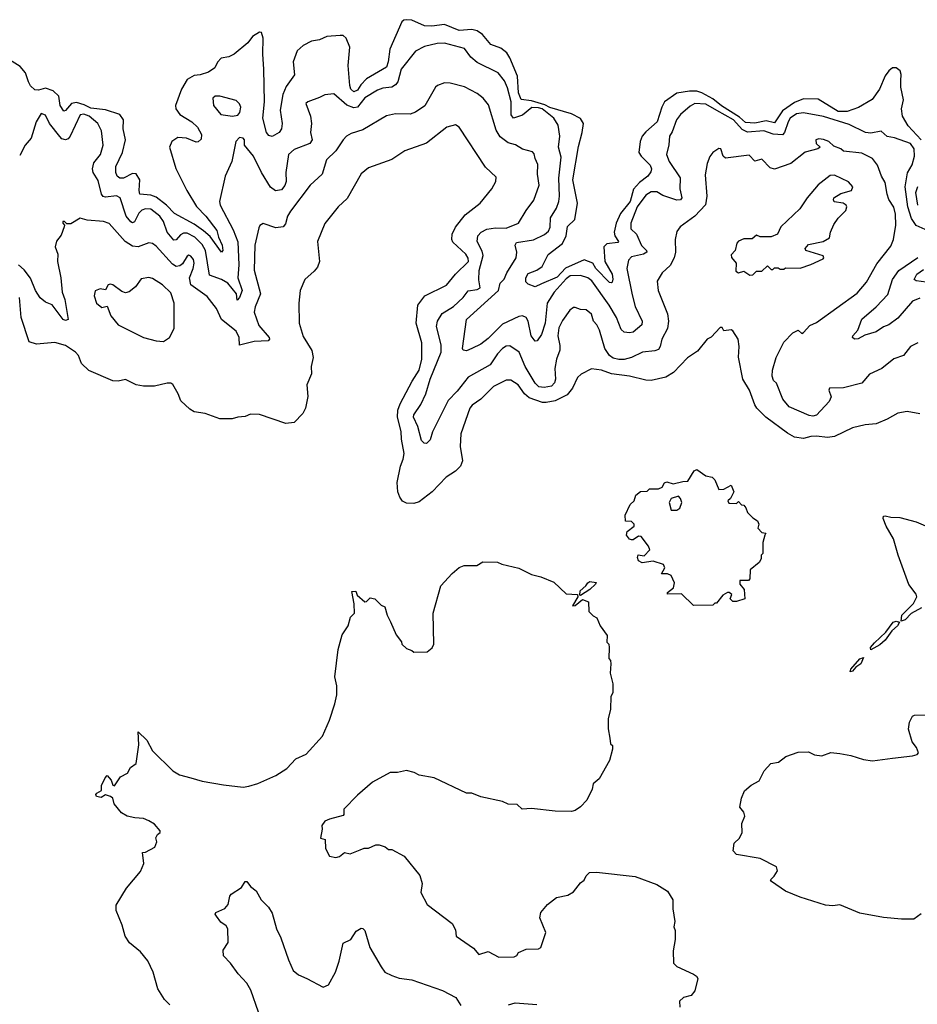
# Model space of a CAD drawing. Extents: x 2293878 to 2522763, y 823964 to 1006972.
# Tile 268 of 407: x 2381422 to 2386372, y 990439 to 995867. Entities that reach past the tile are written whole.
import ezdxf

# ---------------------------------------------------------------- set-up
doc = ezdxf.new("R2010")
doc.units = 0

msp = doc.modelspace()

# ---------------------------------------------------------------- linework, layer by layer
at = {"layer": '0CON20XD'}
for points in [[(2386392.1, 995205), (2386321.6, 995281.6), (2386290.7, 995335), (2386284.7, 995375), (2386294.9, 995425), (2386280.2, 995495), (2386280.5, 995529.5), (2386283.5, 995565), (2386276.7, 995585), (2386255, 995602.7), (2386235, 995601.6), (2386215, 995586.2), (2386195, 995558.2), (2386162.9, 995485), (2386122.9, 995427.1), (2386047.4, 995382.6), (2385985, 995360.3), (2385935, 995361.5), (2385825, 995428.3), (2385745, 995431.3), (2385695, 995410.3), (2385629.1, 995365), (2385585, 995298.4), (2385539, 995309), (2385475, 995297.4), (2385425, 995301), (2385390.8, 995330.8), (2385292.3, 995392.3), (2385245, 995431.3), (2385182.7, 995465), (2385155, 995472.5), (2385115, 995473.2), (2385045, 995461.9), (2384977.1, 995415), (2384962.7, 995385), (2384937.9, 995305), (2384875, 995248.8), (2384855, 995224.4), (2384843.3, 995195), (2384836.9, 995135), (2384848.6, 995115), (2384898.9, 995065), (2384905.6, 995045), (2384901.7, 995028.3), (2384886, 995005), (2384839.9, 994970.1), (2384806.4, 994933.6), (2384788.7, 994865), (2384735, 994798.4), (2384711.1, 994745), (2384699.2, 994695), (2384703.3, 994675), (2384724.5, 994645), (2384720.9, 994639.1), (2384659, 994631), (2384643.5, 994615), (2384649.3, 994535), (2384688.9, 994465), (2384693.6, 994436.4), (2384688.9, 994421.1), (2384685, 994416), (2384675, 994418.1), (2384598.5, 994495), (2384583.3, 994525), (2384535, 994542.8), (2384432.4, 994497.6), (2384385, 994448.6), (2384299.6, 994410.4), (2384265, 994393.8), (2384225, 994409.2), (2384212.6, 994422.6), (2384213.4, 994445), (2384225, 994467.9), (2384274.1, 994485.9), (2384303.3, 994506.7), (2384336.5, 994573.5), (2384415, 994634), (2384434.5, 994675), (2384442.2, 994727.8), (2384483.8, 994765), (2384497.6, 994855), (2384472.7, 994985), (2384502.6, 995167.4), (2384524.2, 995245), (2384530.9, 995295), (2384515, 995322.8), (2384465, 995347.9), (2384345, 995382.4), (2384317.2, 995397.2), (2384245, 995419.2), (2384186.8, 995426.8), (2384172.9, 995465), (2384166.3, 995556.3), (2384125, 995657.5), (2384107.6, 995685), (2384075, 995710.2), (2384019.9, 995729.9), (2383974.8, 995785), (2383945, 995806.2), (2383915, 995813.4), (2383845, 995808.2), (2383765, 995841.7), (2383695, 995831.3), (2383655, 995833.2), (2383584.6, 995865), (2383555, 995867.4), (2383540, 995865), (2383528.6, 995855), (2383462.2, 995705), (2383454.3, 995635.7), (2383444.6, 995605.4), (2383335, 995541), (2383302.3, 995507.7), (2383285, 995479.7), (2383265, 995469.7), (2383247.5, 995485), (2383241.9, 995505), (2383233.9, 995615), (2383242.9, 995715), (2383221.4, 995765), (2383205, 995779.8), (2383189.5, 995780.5), (2383115, 995774.3), (2383075, 995756.7), (2383031.3, 995748.7), (2382985.2, 995725), (2382951.6, 995695), (2382930, 995635), (2382937.3, 995562.7), (2382891, 995499), (2382872.7, 995455), (2382858.5, 995368.5), (2382869.2, 995295), (2382866.5, 995265), (2382853.3, 995245), (2382815, 995222.6), (2382795, 995228.5), (2382782.5, 995245), (2382763.7, 995323.6), (2382771.2, 995415), (2382768.7, 995595), (2382763.1, 995676.9), (2382765.4, 995765.4), (2382755, 995796.7), (2382745, 995798.8), (2382705, 995774), (2382679.6, 995740.4), (2382605, 995676.6), (2382575, 995662.4), (2382533.9, 995656.1), (2382512.9, 995632.9), (2382497.8, 995602.2), (2382462.4, 995577.6), (2382416.9, 995563.1), (2382385, 995560.2), (2382345, 995537.1), (2382315.2, 995485), (2382281.5, 995395), (2382282.5, 995375), (2382305, 995345.5), (2382371.8, 995305), (2382402.3, 995275), (2382424.5, 995235), (2382422, 995208), (2382406.9, 995193.1), (2382395, 995191.5), (2382341.2, 995215), (2382295, 995217.8), (2382260.5, 995195), (2382248.2, 995165), (2382283.3, 995046.7), (2382344.4, 994925), (2382397.7, 994837.7), (2382449.2, 994785), (2382509.2, 994705), (2382517.7, 994667.7), (2382538.2, 994625), (2382542.5, 994595), (2382535, 994586), (2382472.5, 994672.5), (2382435, 994702.6), (2382385, 994740.5), (2382275, 994798.2), (2382231.2, 994845), (2382175, 994889.2), (2382145, 994900.6), (2382085.3, 994905.3), (2382080.3, 994925), (2382083.9, 994985), (2382065, 995018), (2382045, 995018.9), (2381995, 994993.6), (2381975, 994994.2), (2381960, 995005), (2381953, 995025), (2381952.9, 995057.1), (2381989.8, 995135), (2382005.3, 995204.7), (2381993.2, 995265), (2381994.1, 995315), (2381975, 995344.3), (2381895, 995370.4), (2381815, 995378.8), (2381778.3, 995398.3), (2381735, 995411.5), (2381707.5, 995405), (2381675, 995367.3), (2381665, 995363.8), (2381645.2, 995395), (2381637.1, 995445), (2381606.7, 995475), (2381565, 995489.2), (2381525, 995478.8), (2381505, 995480.2), (2381482, 995502), (2381471.1, 995525), (2381453.8, 995575), (2381425, 995609.5), (2381365, 995645.2)], [(2385266.4, 995366.4), (2385205, 995401.2), (2385145, 995405.3), (2385118.8, 995391.2), (2385066.5, 995345), (2385044.2, 995315), (2385020.2, 995249.8), (2385004.5, 995224.5), (2385002.3, 995177.7), (2384988.9, 995125), (2385003, 995085), (2385063.2, 994995), (2385061.4, 994935), (2385074.1, 994885), (2385066.4, 994873.6), (2385045, 994872.2), (2384967.6, 994897.6), (2384935, 994918.1), (2384905, 994919), (2384875, 994900), (2384827.7, 994835), (2384792.7, 994745), (2384791.3, 994715), (2384824.1, 994685), (2384851.7, 994621.7), (2384877.7, 994595), (2384879.6, 994585), (2384861.4, 994575), (2384795, 994559.2), (2384778.7, 994541.3), (2384769.4, 994495), (2384800.2, 994349.8), (2384815.2, 994285.2), (2384853.6, 994205), (2384852.9, 994185), (2384805, 994143.8), (2384785, 994140), (2384755, 994144.5), (2384738.6, 994158.6), (2384713.6, 994225), (2384673.2, 994293.2), (2384577.2, 994427.2), (2384555, 994443.6), (2384515, 994456.8), (2384457.8, 994455), (2384435, 994439), (2384369.6, 994365), (2384330, 994305), (2384318.9, 994195), (2384299, 994131), (2384275, 994096), (2384265, 994095.7), (2384241.6, 994125), (2384225, 994205.7), (2384214.5, 994225), (2384195, 994235.3), (2384175, 994231.8), (2384085, 994189.1), (2384005, 994108.9), (2383965, 994079.1), (2383915, 994054.4), (2383885, 994040.8), (2383867.5, 994045), (2383864, 994054), (2383885.6, 994215), (2384063.1, 994375), (2384071.2, 994415), (2384093.6, 994436.4), (2384108.5, 994471.5), (2384160.2, 994555), (2384163.2, 994585), (2384154.8, 994625), (2384160.7, 994639.3), (2384255, 994653), (2384316.2, 994683.8), (2384337.8, 994702.2), (2384346.6, 994723.4), (2384349.2, 994775), (2384382.2, 994827.8), (2384394.7, 994865), (2384399.2, 994895), (2384395.7, 994994.3), (2384408.6, 995108.6), (2384392.5, 995165), (2384400, 995225), (2384390.7, 995285), (2384366.8, 995325), (2384302.9, 995375), (2384282.3, 995382.3), (2384247, 995383), (2384195, 995340.2), (2384144.4, 995324.4), (2384133, 995343), (2384131.4, 995415), (2384112.5, 995492.5), (2384095, 995531.1), (2384061.2, 995575), (2383945, 995632.1), (2383910.4, 995660.4), (2383875, 995709.1), (2383765, 995738.2), (2383725, 995736.7), (2383655, 995720), (2383605, 995694.5), (2383525.5, 995595), (2383506.5, 995525), (2383495, 995507.7), (2383475, 995495.3), (2383425, 995490), (2383395, 995479.3), (2383325, 995435.7), (2383285, 995384.8), (2383265, 995381.3), (2383226, 995396), (2383155, 995457.8), (2383105, 995453.1), (2383075, 995437.8), (2383011.2, 995415), (2382999.2, 995405), (2383025.5, 995335), (2383030.9, 995295), (2383026.1, 995245), (2383035.5, 995205), (2383021.9, 995185), (2382935, 995152.5), (2382903.6, 995125), (2382888.9, 995025), (2382892.1, 994975), (2382885, 994952.5), (2382865, 994929.5), (2382833.1, 994923.1), (2382805, 994944.4), (2382755.3, 995025), (2382712, 995115), (2382661.2, 995175), (2382661.2, 995205), (2382655, 995213.3), (2382635, 995218), (2382614, 995195), (2382592.5, 995085), (2382554.4, 995005), (2382523.6, 994865), (2382527.3, 994845), (2382599.4, 994709.4), (2382625, 994642.9), (2382630.4, 994515), (2382624.8, 994445), (2382648.5, 994375), (2382635, 994336), (2382621.4, 994321.4), (2382618.5, 994355), (2382570.6, 994415), (2382534.9, 994434.9), (2382468.1, 994458.1), (2382447.1, 994595), (2382428, 994628), (2382387.6, 994667.6), (2382345, 994689.6), (2382325, 994691.1), (2382308.6, 994681.4), (2382285, 994652.9), (2382271.3, 994651.3), (2382236.1, 994695), (2382214.4, 994755), (2382195.6, 994785), (2382145, 994822.3), (2382115.6, 994824.4), (2382095, 994817.4), (2382078.6, 994801.4), (2382055, 994753.3), (2382045, 994747.9), (2382035, 994752.7), (2382008.5, 994785), (2381975.6, 994885.6), (2381955, 994895.7), (2381895, 994888.2), (2381881.7, 994891.7), (2381873.5, 994905), (2381855, 994981.4), (2381827.2, 995025), (2381824.2, 995044.2), (2381831.7, 995078.3), (2381868.2, 995125), (2381882.5, 995175), (2381873.8, 995255), (2381853.5, 995295), (2381804.3, 995335), (2381775, 995346.4), (2381755, 995343.1), (2381701.1, 995225), (2381689.7, 995210.3), (2381675, 995204.7), (2381655, 995211.3), (2381643.4, 995223.4), (2381587.1, 995295), (2381565, 995341.2), (2381540.5, 995349.5), (2381512.5, 995305), (2381485.7, 995214.3), (2381452, 995175), (2381422.1, 995117.9)], [(2386375, 994086.2), (2386335, 994065.6), (2386295, 994016.7), (2386241.8, 993998.2), (2386176.4, 993943.6), (2386107.3, 993912.7), (2386065, 993863.3), (2385965, 993836.7), (2385887.5, 993835), (2385884, 993825), (2385897.4, 993787.4), (2385885, 993761.4), (2385815, 993686.7), (2385795, 993681.2), (2385775.5, 993684.5), (2385665, 993732.8), (2385629.8, 993775), (2385595, 993863.8), (2385578.8, 993878.8), (2385572.2, 993902.2), (2385573.7, 993935), (2385593.4, 994005), (2385635, 994089.4), (2385685, 994141.1), (2385715, 994155.7), (2385735, 994137.5), (2385745, 994142.5), (2385778.3, 994181.7), (2385815, 994198.5), (2386040.1, 994359.9), (2386090.7, 994419.3), (2386148.9, 994521.1), (2386225, 994617.9), (2386240.8, 994655), (2386253, 994735), (2386251.4, 994795), (2386242.9, 994833), (2386215, 994875.5), (2386204.8, 994905), (2386195, 994969.4), (2386174.6, 995005), (2386152.3, 995065), (2386125, 995101.8), (2386065, 995131.1), (2385965, 995142.5), (2385950, 995155), (2385910.7, 995170.7), (2385884.2, 995195), (2385855, 995207.5), (2385829.1, 995210.9), (2385812, 995205), (2385814.5, 995184.5), (2385836.7, 995165), (2385823.3, 995155), (2385752.6, 995137.4), (2385674.2, 995075), (2385585, 995043.5), (2385560.8, 995050.8), (2385515, 995098.6), (2385475, 995087.5), (2385445, 995120.8), (2385314.6, 995104.6), (2385300.8, 995115), (2385287.5, 995155), (2385277, 995157), (2385243.8, 995135), (2385227.3, 995112.7), (2385212.5, 995075), (2385202.7, 995012.7), (2385210.9, 994895), (2385204.1, 994845.9), (2385145.8, 994784.2), (2385063.8, 994725), (2385045, 994700), (2385035.8, 994655), (2385037.8, 994585), (2385031.1, 994555), (2385008.7, 994511.3), (2384965, 994472), (2384938, 994425), (2384942, 994375), (2384994.6, 994245), (2384998.9, 994205), (2384993.4, 994165), (2384963.3, 994105), (2384954.6, 994065), (2384945, 994049.5), (2384925, 994040.9), (2384856, 994035), (2384795.6, 994005), (2384755, 993994.3), (2384725, 993993.2), (2384695, 994001), (2384675, 994016.5), (2384648.8, 994055), (2384618.7, 994155), (2384605, 994184.6), (2384586.8, 994205), (2384575, 994244.3), (2384545, 994267.5), (2384515, 994268.6), (2384485, 994281.4), (2384475, 994281.4), (2384455.6, 994265), (2384415, 994208.1), (2384395, 994168.1), (2384389.3, 994125), (2384401, 994071), (2384400.3, 994045), (2384381.5, 993995), (2384372.6, 993945), (2384375.7, 993885), (2384370.2, 993865), (2384355, 993846.3), (2384315, 993839.7), (2384285, 993844), (2384265, 993863.8), (2384210, 993955), (2384176.4, 994035), (2384125, 994069.2), (2384105, 994068.1), (2384085, 994054.4), (2384056.8, 994025), (2384016.5, 993965), (2383895, 993895.8), (2383835, 993819.7), (2383785, 993768.2), (2383697.7, 993595), (2383685, 993551.2), (2383665, 993530), (2383651.7, 993531.7), (2383638.1, 993548.1), (2383618, 993625), (2383593.1, 993675), (2383595, 993688.6), (2383634.3, 993745.7), (2383661.7, 993805), (2383685.8, 993885), (2383745.6, 994035), (2383746.4, 994075), (2383720.8, 994175), (2383726.6, 994205), (2383752.2, 994247.8), (2383814.1, 994285.9), (2383866.6, 994335), (2383895, 994371.6), (2383945, 994379.6), (2383960.5, 994389.5), (2383953.6, 994433.6), (2383956, 994485), (2383976.9, 994566.9), (2383971.9, 994591.9), (2383944.3, 994645), (2383948.2, 994675), (2383966.5, 994695), (2383997.8, 994712.2), (2384045, 994719.4), (2384105, 994718.1), (2384173.3, 994745), (2384214.2, 994815), (2384257.2, 994872.8), (2384286.2, 994955), (2384277.7, 995015), (2384278.5, 995068.5), (2384265, 995102), (2384258.2, 995128.2), (2384249.1, 995139.1), (2384195, 995153.8), (2384156.6, 995176.6), (2384115, 995188.1), (2384071.8, 995221.8), (2384048.8, 995258.8), (2384007.9, 995397.9), (2383977.1, 995435), (2383945, 995459.6), (2383875, 995496.9), (2383795, 995517.5), (2383765, 995518.6), (2383726.7, 995505), (2383715.5, 995494.5), (2383656.8, 995393.2), (2383605, 995357.3), (2383575, 995346.4), (2383495, 995347.5), (2383445, 995336.5), (2383315, 995260), (2383250.6, 995239.4), (2383225, 995224.3), (2383205, 995204.3), (2383166.2, 995145), (2383113.5, 995095), (2383090.5, 995015), (2383023.5, 994955), (2382915, 994812.2), (2382898.7, 994785), (2382887.9, 994742.1), (2382875, 994725.6), (2382835, 994719.1), (2382765, 994744.2), (2382746.8, 994733.2), (2382740, 994720), (2382719.3, 994625), (2382714.1, 994485.9), (2382749.5, 994355), (2382720, 994285), (2382714.4, 994255), (2382740.4, 994180.4), (2382797.8, 994115), (2382799.2, 994105), (2382792.4, 994097.6), (2382715, 994092.2), (2382633.3, 994073.3), (2382632.7, 994115), (2382615, 994150.9), (2382535.5, 994215), (2382506.9, 994275), (2382455, 994341.4), (2382365.1, 994405.1)], [(2382595, 995336), (2382625, 995341.2), (2382635.8, 995355), (2382641.4, 995385), (2382635, 995403.3), (2382615, 995421.2), (2382525, 995445.5), (2382500, 995445), (2382486.7, 995435), (2382490.8, 995395), (2382531.2, 995345), (2382595, 995336)], [(2386415, 994709.8), (2386365, 994732), (2386338.8, 994771.2), (2386318.6, 994835), (2386304.3, 994945), (2386317.5, 995022.5), (2386342.6, 995067.4), (2386355.6, 995114.4), (2386355, 995155.8), (2386335, 995184.5), (2386246.5, 995216.5), (2386205, 995224.2), (2386171.9, 995251.9), (2386115, 995240.9), (2386085.5, 995244.5), (2385995, 995289.6), (2385855, 995334), (2385745, 995354.2), (2385705, 995348.4), (2385670.8, 995325), (2385658.7, 995305), (2385640, 995245), (2385627.4, 995232.6), (2385576.5, 995236.5), (2385525, 995254.8), (2385435, 995246.7), (2385405, 995262.5), (2385357.5, 995315), (2385266.4, 995366.4)], [(2386386.4, 993693.6), (2386315, 993706.2), (2386265, 993698.8), (2386205, 993664), (2386145, 993640), (2386085, 993634.2), (2386015, 993617.5), (2385915, 993568.6), (2385875.7, 993564.3), (2385815, 993571.1), (2385785, 993570), (2385745, 993557.5), (2385693.8, 993565), (2385655, 993587.1), (2385536, 993675), (2385487.5, 993725), (2385475, 993743.3), (2385447.1, 993825), (2385409.2, 993885), (2385386.4, 994006.4), (2385390, 994065), (2385383.3, 994105), (2385355, 994152.5), (2385345, 994157.5), (2385305, 994152.5), (2385295, 994170), (2385285, 994170), (2385235, 994117.5), (2385212.5, 994105), (2385159.7, 994040.3), (2385105, 994003.8), (2385027, 993923), (2384985, 993896.7), (2384905, 993878.2), (2384875, 993879.1), (2384785, 993902.3), (2384685, 993914), (2384630, 993935), (2384575, 993942.5), (2384517.9, 993912.1), (2384498, 993895), (2384469.6, 993835), (2384440.5, 993799.5), (2384375, 993766.5), (2384325, 993757.2), (2384305, 993757.1), (2384232.1, 993782.1), (2384205.2, 993805.2), (2384170.5, 993855), (2384130.7, 993880.7), (2384105, 993880), (2384035, 993844.3), (2383965, 993774.4), (2383917.6, 993742.4), (2383904.4, 993725), (2383855.5, 993584.5), (2383851.3, 993515), (2383863.1, 993435), (2383852.9, 993405), (2383825, 993378.2), (2383774.6, 993345.4), (2383696, 993264), (2383625, 993208.5), (2383595, 993199.6), (2383555, 993202.2), (2383533.5, 993213.5), (2383518.2, 993235), (2383507.4, 993265), (2383503.4, 993315), (2383521.6, 993405), (2383537.5, 993445), (2383541.6, 993475), (2383526.6, 993555), (2383525, 993596.7), (2383506.2, 993675), (2383507, 993715), (2383519.9, 993750.1), (2383587.1, 993875), (2383625.7, 993935), (2383640, 993995), (2383638.8, 994085), (2383608.2, 994195), (2383616.6, 994293.4), (2383655.3, 994344.7), (2383775, 994404.4), (2383825, 994464.4), (2383896, 994535), (2383895, 994552.5), (2383882, 994575), (2383811.1, 994641.1), (2383805.4, 994655), (2383806.9, 994685), (2383825, 994724.3), (2383879.2, 994790.8), (2383961.4, 994855), (2384025.7, 994935), (2384047.5, 994975), (2384049.1, 994999.1), (2383991.4, 995055), (2383845, 995274), (2383825, 995288), (2383776.7, 995275), (2383665, 995186.5), (2383546.2, 995145), (2383475, 995096.4), (2383345, 995050.6), (2383305, 995017.5), (2383228.3, 994881.7), (2383178.6, 994835), (2383105.5, 994744.5), (2383064.4, 994645), (2383075.5, 994534.5), (2383065, 994503.3), (2383045, 994481.2), (2382994.4, 994435.6), (2382969.2, 994375), (2382962, 994305), (2382962.9, 994195), (2382985, 994121.2), (2383032.8, 994042.8), (2383039.5, 994005), (2383029.4, 993955), (2383030.8, 993915), (2383005.5, 993855), (2383010.3, 993789.7), (2382998.1, 993725), (2382983.4, 993696.6), (2382935, 993645.8), (2382890.3, 993640.3), (2382745, 993690), (2382695, 993693.3), (2382665, 993680), (2382625, 993676.7), (2382593.6, 993666.4), (2382525, 993666.9), (2382445, 993696.7), (2382385, 993704.4), (2382359.4, 993719.4), (2382311.2, 993765), (2382296.7, 993805), (2382266.1, 993856.1), (2382255, 993863.3), (2382235, 993864), (2382165, 993846.2), (2382105, 993846.2), (2382064.4, 993854.4), (2382005, 993883.8), (2381965, 993874.5), (2381935, 993876.9), (2381803.3, 993933.3), (2381762.3, 993972.3), (2381745.5, 994015), (2381730, 994035), (2381675, 994071.5), (2381615, 994088.2), (2381515, 994077.7), (2381475, 994090.8), (2381430.3, 994225), (2381421.4, 994335)], [(2385448.3, 994458.3), (2385465, 994460), (2385485, 994480), (2385515, 994480), (2385545, 994510), (2385565, 994490), (2385575, 994490), (2385585, 994500), (2385605, 994500), (2385615, 994492.5), (2385635, 994492.5), (2385645, 994500), (2385725, 994497.5), (2385785, 994516.7), (2385852, 994548), (2385856.2, 994555), (2385852, 994565), (2385757.5, 994595), (2385752.5, 994605), (2385772.3, 994627.7), (2385853.3, 994645), (2385887.5, 994665), (2385893.6, 994696.4), (2385911.7, 994738.3), (2385935, 994772.5), (2385976.7, 994815), (2385983.8, 994835), (2385980, 994845), (2385963.3, 994855), (2385913.9, 994863.9), (2385908.9, 994875), (2385912.2, 994885), (2385950.8, 994909.2), (2386008.8, 994925), (2386016, 994945), (2385993, 994973), (2385915, 995010.8), (2385891.7, 995008.3), (2385825, 994956), (2385763.8, 994885), (2385723.3, 994825), (2385620, 994725), (2385600, 994685), (2385565, 994670), (2385505, 994670), (2385485, 994680), (2385461.7, 994658.3), (2385415, 994658.8), (2385385, 994646.2), (2385376.7, 994635), (2385367.5, 994595), (2385345, 994570), (2385347, 994557), (2385372.5, 994525), (2385371.7, 994481.7), (2385385, 994472.5), (2385415, 994480), (2385448.3, 994458.3)], [(2386374.8, 994845), (2386363.5, 994915), (2386375, 994948.4)], [(2382365.1, 994405.1), (2382359, 994445), (2382379.3, 994495), (2382384.6, 994525), (2382380, 994545), (2382365, 994564.4), (2382355, 994568.5), (2382345, 994564.4), (2382319.3, 994520.7), (2382305, 994510), (2382285, 994507.1), (2382265, 994520), (2382175, 994619.5), (2382155, 994633.6), (2382135, 994637.8), (2382075.6, 994614.4), (2382045, 994618.4), (2382004.6, 994645), (2381915, 994744.4), (2381885, 994755.6), (2381795, 994762.5), (2381755, 994773.8), (2381705, 994742.5), (2381682.5, 994742.5), (2381670, 994755), (2381660, 994755), (2381660, 994745), (2381670, 994735), (2381667.5, 994725), (2381650, 994680), (2381624.5, 994645.5), (2381618.1, 994615), (2381632.2, 994575), (2381631.1, 994535), (2381649.4, 994445), (2381655.8, 994365.8), (2381670.8, 994325), (2381688.8, 994215), (2381675, 994208.8), (2381661.2, 994215), (2381601.2, 994295), (2381565, 994310.8), (2381535, 994334.4), (2381508.7, 994375), (2381481.6, 994441.6), (2381447.3, 994487.3), (2381415.3, 994515.3)], [(2386385, 994331.3), (2386344.5, 994315), (2386265, 994221.1), (2386215, 994184.5), (2386185, 994173.5), (2386145, 994146.9), (2386082.5, 994127.5), (2386045, 994107.5), (2386026, 994106), (2386013.8, 994115), (2386016.2, 994125), (2386044, 994155), (2386065, 994216), (2386145, 994283.6), (2386208.6, 994351.4), (2386234.2, 994435), (2386270.4, 994485), (2386375, 994556.2)], [(2386475, 994413.7), (2386365, 994427.9), (2386353.5, 994435), (2386368.4, 994465), (2386405, 994489.6)], [(2382215, 994093.3), (2382247.5, 994115), (2382273.8, 994165), (2382274.4, 994305), (2382255, 994360.8), (2382209.2, 994405), (2382155, 994440.6), (2382133.3, 994446.7), (2382092.2, 994437.8), (2382060, 994395), (2382025, 994366.2), (2382005, 994362), (2381985, 994368), (2381936, 994405), (2381921.2, 994408.8), (2381910, 994405), (2381895, 994377.5), (2381865, 994384), (2381838, 994372), (2381832, 994345), (2381846.2, 994305), (2381875, 994280), (2381905, 994287.5), (2381924.7, 994234.7), (2381965, 994184.3), (2382105.6, 994115.6), (2382175, 994096.2), (2382215, 994093.3)], [(2385138.3, 992638.3), (2385071.7, 992701.7), (2384995, 992700), (2384995, 992710), (2385027.5, 992735), (2385033, 992763), (2385015, 992802.5), (2384995, 992812.5), (2384961.7, 992811.7), (2384980, 992845), (2384973, 992863), (2384915, 992881.2), (2384855, 992872.5), (2384833.5, 992883.5), (2384828.8, 992901.2), (2384833.3, 992916.7), (2384865, 992912), (2384897.5, 992945), (2384890, 992965), (2384848.3, 993018.3), (2384835, 993020), (2384805, 993000), (2384795, 993000), (2384785, 993002.5), (2384767.5, 993025), (2384772.5, 993045), (2384810, 993075), (2384810, 993085), (2384795, 993100), (2384761.7, 993101.7), (2384760, 993135), (2384787.5, 993195), (2384810, 993215), (2384820, 993245), (2384845, 993266.7), (2384881.7, 993268.3), (2384895, 993280), (2384945, 993280), (2384965, 993290), (2384977, 993313), (2384990.7, 993319.3), (2385025, 993307.5), (2385078.3, 993321.7), (2385107, 993323), (2385140.7, 993379.3), (2385155, 993386.7), (2385205, 993352.5), (2385240, 993345), (2385255, 993330), (2385277.5, 993277.5), (2385305, 993279.2), (2385345, 993301.2), (2385359.2, 993265), (2385341.7, 993228.3), (2385327.5, 993215), (2385331.7, 993201.7), (2385375, 993200), (2385385, 993210), (2385403, 993193), (2385415, 993190), (2385426.7, 993176.7), (2385435, 993150), (2385465, 993120), (2385490, 993105), (2385497.5, 993085), (2385493, 993063), (2385515, 993040), (2385536.4, 993036.4), (2385530, 993025), (2385520, 992985), (2385520, 992925), (2385510, 992915), (2385510, 992895), (2385500, 992875), (2385450, 992835), (2385447.5, 992785), (2385440, 992775), (2385392.5, 992775), (2385393.3, 992755), (2385416.7, 992725), (2385420, 992675), (2385375, 992660), (2385355, 992660), (2385340, 992675), (2385348.3, 992698.3), (2385335, 992710), (2385325, 992710), (2385300, 992695), (2385265, 992650), (2385255, 992650), (2385245, 992640), (2385138.3, 992638.3)], [(2385015, 993162.5), (2385045, 993163.3), (2385062.5, 993175), (2385072.5, 993205), (2385066.7, 993226.7), (2385055, 993240), (2385015, 993227.5), (2385002.5, 993205), (2385015, 993162.5)], [(2386395, 992623.8), (2386337, 992593), (2386305, 992559.3), (2386281.9, 992551.9), (2386286.2, 992585), (2386350.9, 992649.1), (2386369.2, 992685), (2386365, 992700), (2386325, 992752.5), (2386266.2, 992915), (2386241.2, 993005), (2386200, 993075), (2386183, 993117), (2386185, 993130), (2386195, 993132.5), (2386226.4, 993123.6), (2386275, 993123.3), (2386365, 993098), (2386465, 993056.7)], [(2382250, 990435), (2382220, 990465), (2382183, 990523), (2382157.5, 990615), (2382128.3, 990678.3), (2382087.7, 990727.7), (2382028.3, 990778.3), (2382004.1, 990814.1), (2381988, 990875), (2381953.3, 990955), (2381953.8, 990985), (2382011.2, 991078.8), (2382088.3, 991171.7), (2382106.7, 991215), (2382100, 991275), (2382115, 991276.7), (2382166.7, 991305), (2382177.5, 991335), (2382173.6, 991356.4), (2382182.5, 991375), (2382197.5, 991385), (2382197.5, 991395), (2382165, 991432.5), (2382135, 991450), (2382105, 991463.3), (2382056.4, 991466.4), (2382015, 991476.7), (2381983.9, 991493.9), (2381943.9, 991543.9), (2381936.2, 991575), (2381923.3, 991585), (2381895, 991594.2), (2381871.5, 991578.5), (2381846, 991585), (2381842, 991595), (2381847.6, 991602.4), (2381872.5, 991617.5), (2381872.5, 991645), (2381893, 991687), (2381905, 991700), (2381925.8, 991675), (2381935, 991647.5), (2381945, 991644), (2381977.9, 991692.1), (2382016.4, 991713.6), (2382032.5, 991745), (2382063.6, 991766.4), (2382078.3, 991868.3), (2382075, 991940), (2382123.8, 991895), (2382155, 991836.7), (2382266.7, 991725), (2382304.2, 991704.2), (2382365, 991688), (2382428.3, 991668.3), (2382545, 991648.6), (2382655, 991635.8), (2382685, 991641.2), (2382735, 991656.2), (2382835, 991699.5), (2382895, 991739.4), (2382945, 991792), (2383002, 991818), (2383092.7, 991917.3), (2383131.2, 992005), (2383160, 992095), (2383170, 992145), (2383170, 992195), (2383160, 992245), (2383177.5, 992395), (2383200, 992475), (2383232.5, 992525), (2383246.4, 992573.6), (2383267.5, 992595), (2383267, 992647), (2383253.3, 992715), (2383275.8, 992715.8), (2383283.6, 992693.6), (2383325, 992657.5), (2383335, 992660), (2383355, 992680), (2383380, 992675), (2383415, 992640), (2383435, 992630), (2383447.5, 992585), (2383466.7, 992546.7), (2383497.5, 992475), (2383527, 992437), (2383530, 992425), (2383555, 992400), (2383585, 992390), (2383595, 992380), (2383668.3, 992381.7), (2383696.7, 992403.3), (2383706.4, 992423.6), (2383702.5, 992595), (2383743.9, 992746.1), (2383806, 992814), (2383845, 992846.7), (2383872.3, 992857.7), (2383942.7, 992857.3), (2383975, 992877.5), (2384056.1, 992876.1), (2384080, 992865), (2384175, 992842.5), (2384245, 992807.5), (2384296.4, 992796.4), (2384367, 992767), (2384435, 992702.5), (2384498.3, 992698.3), (2384500, 992685), (2384470, 992635), (2384485, 992637.5), (2384525, 992670), (2384557.7, 992657.7), (2384560, 992605), (2384585, 992580), (2384605, 992570), (2384622.5, 992525), (2384661.7, 992471.7), (2384660, 992435), (2384670, 992425), (2384672.5, 992405), (2384670, 992345), (2384680, 992335), (2384682.5, 992315), (2384677.5, 992265), (2384692.5, 992205), (2384692.5, 992155), (2384682.5, 992135), (2384680, 992065), (2384667, 992013), (2384667, 991957), (2384676.7, 991906.7), (2384680, 991875), (2384690, 991865), (2384690, 991845), (2384675, 991783.3), (2384617.6, 991682.4), (2384585, 991653.8), (2384578, 991625), (2384550, 991565), (2384515, 991526.7), (2384485, 991507.5), (2384465, 991502.5), (2384375, 991503.3), (2384245, 991517.5), (2384193.6, 991513.6), (2384165, 991540), (2384115, 991542.5), (2384085, 991557.5), (2383965, 991582.5), (2383915, 991602.5), (2383885, 991602.5), (2383707, 991687), (2383625, 991702.5), (2383597, 991717), (2383555, 991727.5), (2383505, 991717.5), (2383465, 991717.5), (2383367, 991663), (2383285, 991592.5), (2383210, 991515), (2383210, 991485), (2383205, 991480), (2383130, 991460), (2383105, 991447.5), (2383087.5, 991425), (2383090, 991405), (2383080, 991355), (2383106.7, 991346.7), (2383108.3, 991298.3), (2383130, 991255), (2383165, 991247.5), (2383186.1, 991253.9), (2383213.6, 991276.4), (2383245, 991267.5), (2383299.3, 991290.7), (2383320.7, 991299.3), (2383345, 991300), (2383385, 991317.5), (2383405, 991317.5), (2383436.7, 991306.7), (2383455, 991292.5), (2383475, 991292.5), (2383542.5, 991255), (2383627.9, 991147.9), (2383641.4, 991105), (2383634.5, 991054.5), (2383669.1, 990989.1), (2383806.7, 990885), (2383825, 990850), (2383828, 990815), (2383925, 990748.9), (2383953.3, 990713.3), (2384005, 990730), (2384065, 990698.8), (2384149.3, 990700.7), (2384162.5, 990707.5), (2384172.5, 990725), (2384215, 990743.3), (2384283.6, 990743.6), (2384295, 990752), (2384324.2, 990835), (2384290, 990915), (2384296, 990945), (2384331.7, 990988.3), (2384381.7, 991028.3), (2384445, 991040.8), (2384475, 991058.8), (2384515, 991107.5), (2384535, 991122.5), (2384545, 991146.7), (2384564.7, 991165.3), (2384602.3, 991167.7), (2384815, 991142.4), (2384935, 991099.6), (2384995, 991062), (2385024.3, 991015), (2385023.1, 990965), (2385034, 990895), (2385030, 990865), (2385036.7, 990845), (2385036.4, 990796.4), (2385025.9, 990734.1), (2385026.7, 990665), (2385045, 990646.7), (2385137.5, 990605), (2385153.9, 990593.9), (2385160.7, 990580.7), (2385145, 990513.3), (2385125, 990487.5), (2385083.3, 990476.7), (2385060, 990455), (2385063, 990423)], [(2384515, 992692.5), (2384510, 992695), (2384511.7, 992718.3), (2384544.2, 992745.8), (2384555, 992763.3), (2384565, 992770), (2384600, 992765), (2384597.5, 992755), (2384566.7, 992725), (2384515, 992692.5)], [(2386115, 992393.9), (2386114.1, 992405), (2386135, 992432), (2386198.7, 992491.3), (2386239.2, 992545), (2386255, 992551.3), (2386274, 992545), (2386263.3, 992525), (2386231.6, 992498.4), (2386195, 992446.2), (2386165, 992420.5), (2386115, 992393.9)], [(2386002.1, 992272.1), (2386005, 992286.9), (2386055, 992342.9), (2386075, 992350), (2386060.4, 992315), (2386032.6, 992297.4), (2386015, 992274.6), (2386002.1, 992272.1)], [(2386393, 990937), (2386352.5, 990907.5), (2386285, 990907.5), (2386185, 990917.5), (2386055, 990940.5), (2385945, 990987.3), (2385905, 990981.8), (2385865, 990985.4), (2385725, 991028.5), (2385645, 991063.1), (2385567.5, 991115), (2385562.5, 991125), (2385582.5, 991145), (2385600, 991175), (2385595, 991196.7), (2385505, 991242.9), (2385375, 991264.4), (2385356, 991285), (2385362.1, 991327.9), (2385392, 991355), (2385405.8, 991385), (2385403.3, 991435), (2385420, 991475), (2385415, 991497.5), (2385393.3, 991525), (2385402.9, 991575), (2385418.1, 991615), (2385455, 991646.5), (2385499.1, 991670.9), (2385527.1, 991725), (2385564.2, 991765.8), (2385605.6, 991774.4), (2385647.5, 991805), (2385715, 991829.4), (2385771.3, 991831.3), (2385805, 991813.8), (2385845, 991808.8), (2385895, 991826.4), (2385945, 991821.4), (2386005, 991811.2), (2386075, 991787.5), (2386125, 991781.2), (2386234.1, 991795.9), (2386345, 991808), (2386370, 991815), (2386377.5, 991825), (2386367.5, 991855), (2386342.5, 991885), (2386323.3, 991955), (2386328.8, 991995), (2386345, 992027.5), (2386357, 992033), (2386475, 992036.7)], [(2382738.9, 990395), (2382696.9, 990516.9), (2382674.5, 990555), (2382627.1, 990607.1), (2382585.3, 990665.3), (2382545.4, 990705), (2382543.6, 990736.4), (2382571.5, 990778.5), (2382570, 990855), (2382561.3, 990871.3), (2382532.1, 990892.1), (2382506.9, 990925), (2382500, 990935), (2382503.3, 990945), (2382553.9, 990966.1), (2382571.7, 990988.3), (2382581.2, 991035), (2382588.8, 991045), (2382645, 991083.1), (2382665, 991116.2), (2382675, 991115.4), (2382695, 991087.5), (2382726.9, 991065), (2382754.4, 991014.4), (2382793.9, 990973.9), (2382815, 990941.2), (2382838.5, 990855), (2382862.9, 990805), (2382903.6, 990683.6), (2382930.8, 990625), (2382960.2, 990600.2), (2383005, 990580.6), (2383095, 990533.8), (2383124, 990545), (2383164.2, 990615), (2383184.5, 990675.5), (2383206.2, 990775), (2383248.8, 990795), (2383278, 990842), (2383305, 990858.6), (2383315, 990857.1), (2383324.4, 990845), (2383352.2, 990752.2), (2383414.5, 990644.5), (2383436.2, 990616.2), (2383475, 990596.7), (2383515, 990583.3), (2383583.9, 990573.9), (2383754.2, 990514.2), (2383826.6, 990476.6), (2383855, 990432.5)], [(2384118, 990435), (2384155, 990446.1), (2384272.9, 990437.1)]]:
    msp.add_lwpolyline(points, dxfattribs=at)

doc.saveas('drawing.dxf')
